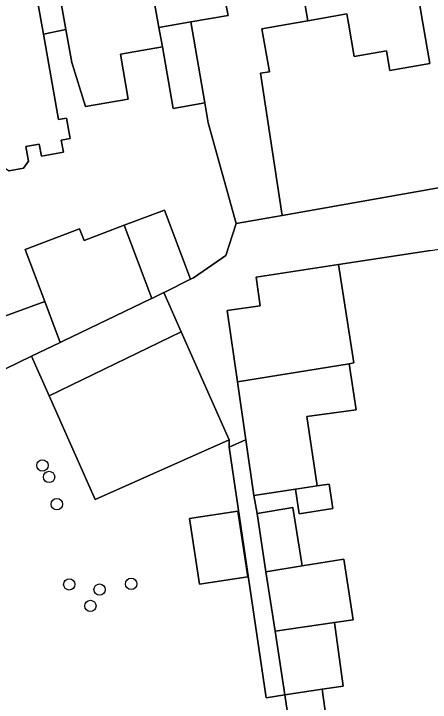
# Model space of a CAD drawing. Extents: x 162879 to 165540, y 384011 to 385181.
# Drawn here: x 164221.1 to 164257, y 384441.5 to 384500.8 of the extents above; entities that cross this region are included whole.
import ezdxf

# ---------------------------------------------------------------- set-up
doc = ezdxf.new("R2010")
doc.units = 0
for name, color, linetype in [('IMGEO_Boom', 7, 'Continuous'), ('IMGEO_Erf', 7, 'Continuous'), ('IMGEO_Groenvoorziening', 7, 'Continuous'), ('IMGEO_Pand', 7, 'Continuous'), ('IMGEO_Rijbaan_lokaal_open', 7, 'Continuous'), ('IMGEO_Voetpad_open', 7, 'Continuous')]:
    doc.layers.add(name, color=color, linetype=linetype)

msp = doc.modelspace()

# ---------------------------------------------------------------- linework, layer by layer
at = {"layer": 'IMGEO_Boom'}
for centre in [(164223.604, 384461.884), (164224.172, 384460.889), (164224.843, 384458.544), (164225.917, 384451.634), (164231.246, 384451.676), (164228.531, 384451.179), (164227.732, 384449.772)]:
    msp.add_circle(centre, 0.489, dxfattribs=at)
at = {"layer": 'IMGEO_Erf'}
for points in [[(164264.89, 384507.382), (164264.254, 384511.363), (164262.856, 384512.132), (164254.163, 384510.581), (164251.469, 384510.11), (164252.648, 384503.228), (164255.743, 384503.756), (164256.384, 384500), (164256.975, 384496.535), (164253.525, 384495.939), (164253.235, 384497.617), (164250.469, 384497.139), (164249.979, 384500), (164249.84, 384500.81), (164246.477, 384500.211), (164245.293, 384500), (164242.515, 384499.505), (164243.152, 384495.817), (164242.378, 384495.683), (164244.247, 384483.427), (164258.052, 384485.86)], [(164213.112, 384472.11), (164223.804, 384476.024), (164222.113, 384480.509), (164226.808, 384482.28), (164227.185, 384481.281), (164230.652, 384482.589), (164234.119, 384483.896), (164236.365, 384477.943), (164236.611, 384478.067), (164239.415, 384479.968), (164240.287, 384482.729), (164237.885, 384491.405), (164237.588, 384493.125), (164234.873, 384492.646), (164233.94, 384497.951), (164230.317, 384497.325), (164230.985, 384493.459), (164227.325, 384492.827), (164226.126, 384496.604), (164225.621, 384499.46), (164223.68, 384499.044), (164224.981, 384491.702), (164225.669, 384491.824), (164225.98, 384490.067), (164225.219, 384489.933), (164225.405, 384488.883), (164223.508, 384488.547), (164223.327, 384489.57), (164222.179, 384489.367), (164222.402, 384488.102), (164221.97, 384487.5), (164220.732, 384487.286)], [(164257.045, 384480.409), (164249.103, 384479.204), (164250.438, 384470.716), (164250.027, 384470.654), (164250.62, 384466.689), (164246.393, 384466.089), (164247.262, 384460.116), (164248.315, 384460.276), (164248.634, 384458.172), (164245.72, 384457.728), (164245.399, 384459.837), (164241.822, 384459.301), (164242.098, 384457.739), (164245.185, 384458.262), (164245.981, 384453.228), (164249.578, 384453.817), (164250.375, 384448.583), (164248.75, 384448.349), (164249.506, 384442.855), (164247.713, 384442.588), (164248.453, 384437.213)]]:
    msp.add_lwpolyline(points, dxfattribs=at)
msp.add_lwpolyline([(164238.16, 384507.795), (164232.371, 384506.751), (164233.641, 384499.627), (164236.381, 384500.11), (164239.601, 384500.678)], close=True, dxfattribs=at)
at = {"layer": 'IMGEO_Groenvoorziening'}
for points in [[(164245.298, 384436.718), (164244.478, 384442.106), (164242.874, 384441.867), (164239.697, 384463.469), (164239.692, 384464.099), (164228.143, 384458.963), (164224.178, 384467.878), (164222.661, 384471.289), (164214.783, 384467.494), (164214.752, 384467.581), (164208.911, 384464.892), (164209.118, 384464.295), (164197.318, 384458.015), (164185.85, 384451.698), (164187.698, 384422.888), (164189.639, 384399.425), (164189.648, 384399.321), (164208.009, 384396.555), (164215.994, 384398.385), (164222.545, 384404.326), (164225.506, 384407.797), (164233.312, 384416.027), (164242.862, 384429.386), (164246.31, 384430.071)], [(164237.133, 384451.638), (164236.268, 384457.321), (164240.426, 384457.953), (164241.29, 384452.27)]]:
    msp.add_lwpolyline(points, close=True, dxfattribs=at)
at = {"layer": 'IMGEO_Pand'}
for points in [[(164244.93, 384508.973), (164246.477, 384500.211), (164249.84, 384500.81), (164249.979, 384500), (164250.469, 384497.139), (164253.235, 384497.617), (164253.525, 384495.939), (164256.975, 384496.535), (164256.384, 384500), (164255.743, 384503.756), (164252.648, 384503.228), (164251.469, 384510.11)], [(164242.515, 384499.505), (164245.293, 384500), (164246.477, 384500.211), (164244.93, 384508.973), (164238.16, 384507.795), (164239.601, 384500.678), (164236.381, 384500.11), (164237.588, 384493.125), (164237.885, 384491.405), (164240.287, 384482.729), (164244.247, 384483.427), (164242.378, 384495.683), (164243.152, 384495.817)], [(164232.371, 384506.751), (164224.586, 384505.316), (164225.621, 384499.46), (164226.126, 384496.604), (164227.325, 384492.827), (164230.985, 384493.459), (164230.317, 384497.325), (164233.94, 384497.951), (164233.641, 384499.627)], [(164223.68, 384499.044), (164223.511, 384500), (164222.661, 384504.819), (164222.656, 384504.846), (164216.306, 384503.726), (164216.321, 384503.641), (164214.6, 384503.351), (164216.064, 384494.701), (164216.406, 384494.487), (164218.191, 384494.795), (164219.239, 384488.89), (164219.798, 384488.989), (164220.019, 384487.739), (164220.732, 384487.286), (164221.97, 384487.5), (164222.402, 384488.102), (164222.179, 384489.367), (164223.327, 384489.57), (164223.508, 384488.547), (164225.405, 384488.883), (164225.219, 384489.933), (164225.98, 384490.067), (164225.669, 384491.824), (164224.981, 384491.702)], [(164224.586, 384505.316), (164222.661, 384504.819), (164223.511, 384500), (164223.68, 384499.044), (164225.621, 384499.46)], [(164236.381, 384500.11), (164233.641, 384499.627), (164233.94, 384497.951), (164234.873, 384492.646), (164237.588, 384493.125)], [(164230.652, 384482.589), (164233.03, 384476.283), (164234.054, 384476.777), (164234.137, 384476.817), (164236.365, 384477.943), (164234.119, 384483.896)], [(164230.652, 384482.589), (164227.185, 384481.281), (164226.808, 384482.28), (164222.113, 384480.509), (164223.804, 384476.024), (164225.139, 384472.483), (164225.356, 384472.587), (164232.93, 384476.235), (164233.03, 384476.283)], [(164249.103, 384479.204), (164242.015, 384478.116), (164242.363, 384475.638), (164239.526, 384475.239), (164240.41, 384469.099), (164250.027, 384470.654), (164250.438, 384470.716)], [(164235.56, 384473.39), (164234.054, 384476.777), (164233.03, 384476.283), (164232.93, 384476.235), (164225.356, 384472.587), (164225.139, 384472.483), (164222.661, 384471.289), (164224.178, 384467.878)], [(164225.139, 384472.483), (164223.804, 384476.024), (164213.112, 384472.11), (164214.752, 384467.581), (164214.783, 384467.494), (164222.661, 384471.289)], [(164235.56, 384473.39), (164224.178, 384467.878), (164228.143, 384458.963), (164239.692, 384464.099)], [(164246.393, 384466.089), (164250.62, 384466.689), (164250.027, 384470.654), (164240.41, 384469.099), (164241.13, 384464.103), (164241.822, 384459.301), (164245.399, 384459.837), (164247.262, 384460.116)], [(164248.315, 384460.276), (164247.262, 384460.116), (164245.399, 384459.837), (164245.72, 384457.728), (164248.634, 384458.172)], [(164241.29, 384452.27), (164240.426, 384457.953), (164236.268, 384457.321), (164237.133, 384451.638)], [(164242.098, 384457.739), (164242.862, 384452.717), (164245.981, 384453.228), (164245.185, 384458.262)], [(164245.981, 384453.228), (164242.862, 384452.717), (164243.64, 384447.613), (164248.75, 384448.349), (164250.375, 384448.583), (164249.578, 384453.817)], [(164248.75, 384448.349), (164243.64, 384447.613), (164244.478, 384442.106), (164247.713, 384442.588), (164249.506, 384442.855)], [(164247.713, 384442.588), (164244.478, 384442.106), (164245.298, 384436.718), (164248.453, 384437.213)]]:
    msp.add_lwpolyline(points, close=True, dxfattribs=at)
at = {"layer": 'IMGEO_Rijbaan_lokaal_open'}
msp.add_lwpolyline([(164258.052, 384485.86), (164244.247, 384483.427), (164240.287, 384482.729), (164239.415, 384479.968), (164236.611, 384478.067), (164236.365, 384477.943), (164234.137, 384476.817), (164234.054, 384476.777), (164235.56, 384473.39), (164239.692, 384464.099), (164239.697, 384463.469), (164241.103, 384464.102), (164241.13, 384464.103), (164240.41, 384469.099), (164239.526, 384475.239), (164242.363, 384475.638), (164242.015, 384478.116), (164249.103, 384479.204), (164257.045, 384480.409), (164268.918, 384482.215)], dxfattribs=at)
at = {"layer": 'IMGEO_Voetpad_open'}
msp.add_lwpolyline([(164242.862, 384452.717), (164242.098, 384457.739), (164241.822, 384459.301), (164241.13, 384464.103), (164241.103, 384464.102), (164239.697, 384463.469), (164242.874, 384441.867), (164244.478, 384442.106), (164243.64, 384447.613)], close=True, dxfattribs=at)

doc.saveas('drawing.dxf')
